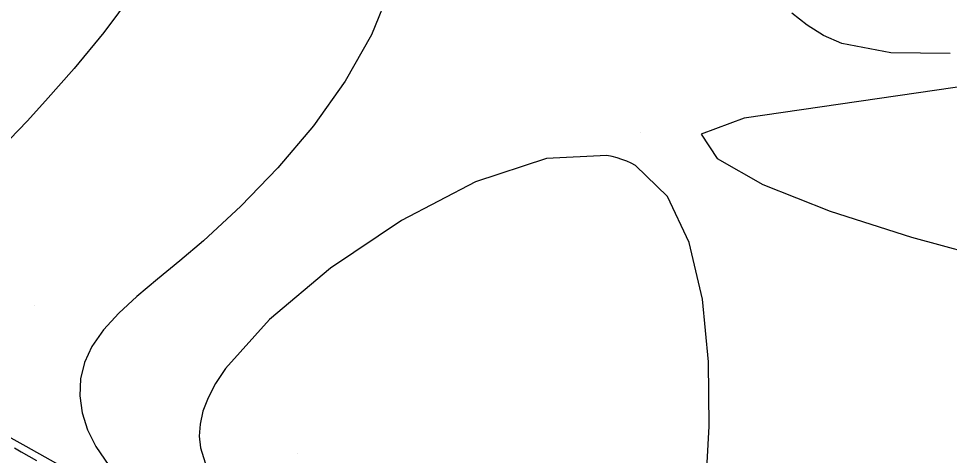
# Model space of a CAD drawing. Extents: x 2356077 to 2359823, y 225951 to 227822.
# Drawn here: x 2356454.6 to 2356540.3, y 227438.8 to 227479 of the extents above; entities that cross this region are included whole.
import ezdxf

# ---------------------------------------------------------------- set-up
doc = ezdxf.new("R2010")
doc.units = 0
for name, color, linetype in [('DTM Contours Minor', 7, 'Continuous'), ('PH Exist DTM Breakline', 7, 'Continuous'), ('PH Exist DTM Point', 7, 'Continuous')]:
    doc.layers.add(name, color=color, linetype=linetype)

msp = doc.modelspace()

# ---------------------------------------------------------------- linework, layer by layer
at = {"layer": 'DTM Contours Minor'}
for points in [[(2356465.147, 227481.38), (2356462.446, 227477.718), (2356459.714, 227474.408), (2356457.099, 227471.437), (2356455.413, 227469.571), (2356453.817, 227467.908)], [(2356488.85, 227481.839), (2356487.096, 227477.494), (2356484.675, 227473.235), (2356481.753, 227469.136), (2356478.494, 227465.271), (2356475.063, 227461.716), (2356471.625, 227458.545), (2356469.448, 227456.699), (2356467.389, 227455.004), (2356465.5, 227453.413), (2356463.83, 227451.878), (2356462.43, 227450.354), (2356461.35, 227448.794), (2356460.688, 227447.33), (2356460.321, 227445.816), (2356460.245, 227444.269), (2356460.454, 227442.705), (2356460.945, 227441.14), (2356461.712, 227439.592), (2356462.924, 227437.846)], [(2356540.403, 227475.786), (2356534.939, 227475.837), (2356530.413, 227476.713), (2356528.73, 227477.45), (2356527.23, 227478.391), (2356525.826, 227479.51)], [(2356565.553, 227476.236), (2356521.408, 227469.833), (2356517.459, 227468.357), (2356518.949, 227466.113), (2356523.139, 227463.715), (2356529.334, 227461.269), (2356536.84, 227458.88), (2356544.964, 227456.655), (2356553.012, 227454.698), (2356558.477, 227453.509), (2356563.482, 227452.619), (2356567.975, 227452.126), (2356571.907, 227452.131), (2356575.227, 227452.731), (2356577.885, 227454.026), (2356579.737, 227455.912), (2356580.972, 227458.312), (2356581.596, 227461.045), (2356581.617, 227463.93), (2356581.041, 227466.787), (2356580.19, 227471.742), (2356565.553, 227476.236)], [(2356517.903, 227435.837), (2356518.187, 227441.465), (2356518.127, 227447.383), (2356517.572, 227453.166), (2356516.371, 227458.39), (2356514.373, 227462.631), (2356511.426, 227465.466), (2356511.022, 227465.681), (2356510.603, 227465.873), (2356510.17, 227466.041), (2356509.721, 227466.185), (2356509.258, 227466.305), (2356508.78, 227466.401), (2356503.206, 227466.128), (2356496.696, 227463.957), (2356489.868, 227460.413), (2356483.34, 227456.018), (2356477.729, 227451.295), (2356473.654, 227446.766), (2356472.74, 227445.389), (2356472.054, 227444.085), (2356471.584, 227442.846), (2356471.32, 227441.666), (2356471.251, 227440.539), (2356471.367, 227439.457), (2356471.785, 227438.079)], [(2356454.229, 227439.475), (2356454.846, 227439.094), (2356456.255, 227438.32)]]:
    msp.add_lwpolyline(points, dxfattribs=at)
at = {"layer": 'PH Exist DTM Breakline'}
msp.add_lwpolyline([(2356540.801, 227377.037), (2356550.98, 227371.485), (2356559.941, 227366.076), (2356566.868, 227362.182), (2356574.084, 227358.125), (2356579.995, 227354.183), (2356584.03, 227350.631), (2356587.393, 227350.094), (2356589.388, 227352.777), (2356589.641, 227355.674), (2356588.263, 227359.07), (2356581.624, 227367.519), (2356571.488, 227373.218), (2356561.757, 227376.817), (2356551.447, 227384.392), (2356542.95, 227390.282), (2356536.504, 227395.019), (2356529.262, 227396.485), (2356518.661, 227402.483), (2356494.027, 227416.78), (2356475.53, 227428.224), (2356455.317, 227439.587), (2356431.832, 227452.612)], dxfattribs=at)
at = {"layer": 'PH Exist DTM Point'}
for p, q in [((2356511.835, 227468.504), (2356511.835, 227468.504)), ((2356456.05, 227452.595), (2356456.05, 227452.595)), ((2356480.322, 227438.95), (2356480.322, 227438.95))]:
    msp.add_line(p, q, dxfattribs=at)

doc.saveas('drawing.dxf')
